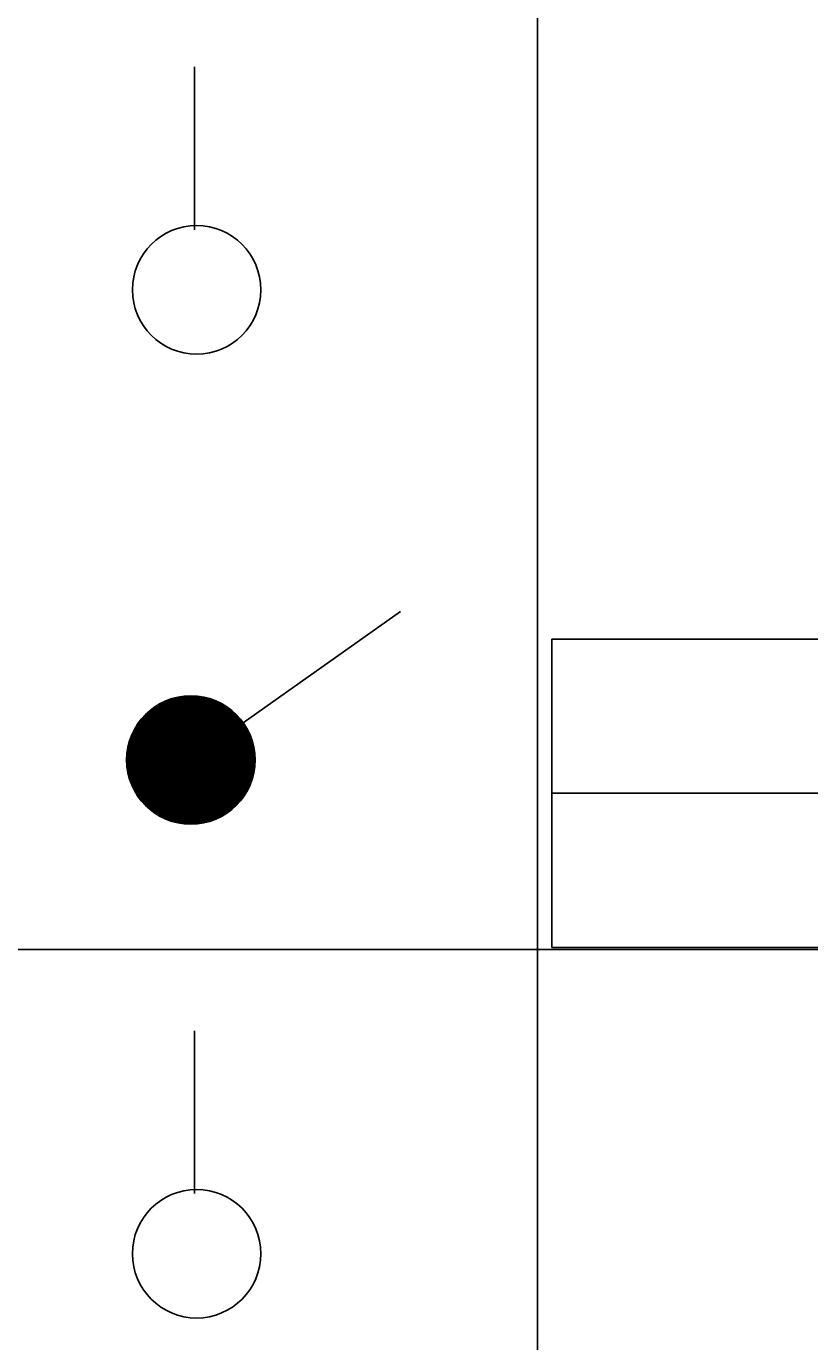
# Model space of a CAD drawing. Extents: x -28 to 822, y 61 to 665.
# Drawn here: x 265.16 to 277.36, y 330.64 to 351.11 of the extents above; entities that cross this region are included whole.
import ezdxf

# ---------------------------------------------------------------- set-up
doc = ezdxf.new("R2010")
doc.units = 0
doc.layers.add('KOLEJIŠTĚ', color=7, linetype='Continuous')

# ---------------------------------------------------------------- blocks, each defined once
blk = doc.blocks.new('_X10')
for p, q in [((370.452, 480.16), (371.464, 481.172)), ((370.452, 480.177), (371.447, 481.172)), ((370.452, 480.195), (371.429, 481.172)), ((370.453, 480.142), (371.482, 481.172)), ((370.453, 480.125), (371.499, 481.171)), ((370.453, 480.214), (371.411, 481.171)), ((370.454, 480.109), (371.515, 481.17)), ((370.454, 480.232), (371.392, 481.17)), ((370.455, 480.092), (371.532, 481.169)), ((370.455, 480.251), (371.373, 481.169)), ((370.457, 480.076), (371.548, 481.167)), ((370.457, 480.271), (371.353, 481.167)), ((370.458, 480.06), (371.564, 481.166)), ((370.459, 480.291), (371.334, 481.165)), ((370.46, 480.044), (371.58, 481.164)), ((370.462, 480.029), (371.596, 481.162)), ((370.462, 480.311), (371.313, 481.162)), ((370.465, 480.013), (371.611, 481.159)), ((370.465, 480.332), (371.293, 481.159)), ((370.467, 479.998), (371.626, 481.157)), ((370.469, 480.353), (371.271, 481.156)), ((370.47, 479.983), (371.641, 481.154)), ((370.473, 479.969), (371.656, 481.151)), ((370.473, 480.375), (371.249, 481.151)), ((370.476, 479.954), (371.67, 481.148)), ((370.478, 480.398), (371.227, 481.146)), ((370.479, 479.94), (371.685, 481.145)), ((370.483, 479.925), (371.699, 481.141)), ((370.484, 480.421), (371.203, 481.141)), ((370.487, 479.911), (371.713, 481.137)), ((370.49, 480.445), (371.179, 481.134)), ((370.491, 479.898), (371.727, 481.134)), ((370.495, 479.884), (371.74, 481.13)), ((370.498, 480.47), (371.154, 481.126)), ((370.499, 479.87), (371.754, 481.125)), ((370.503, 479.857), (371.767, 481.121)), ((370.506, 480.497), (371.127, 481.118)), ((370.507, 479.844), (371.78, 481.117)), ((370.512, 479.831), (371.793, 481.112)), ((370.516, 480.524), (371.1, 481.108)), ((370.517, 479.818), (371.806, 481.107)), ((370.522, 479.805), (371.819, 481.102)), ((370.527, 479.793), (371.832, 481.097)), ((370.528, 480.554), (371.071, 481.096)), ((370.532, 479.78), (371.844, 481.092)), ((370.537, 479.768), (371.856, 481.087)), ((370.541, 480.585), (371.039, 481.083)), ((370.543, 479.756), (371.869, 481.081)), ((370.549, 479.744), (371.881, 481.076)), ((370.554, 479.732), (371.893, 481.07)), ((370.557, 480.618), (371.006, 481.067)), ((370.56, 479.72), (371.904, 481.064)), ((370.566, 479.708), (371.916, 481.058)), ((370.572, 479.697), (371.928, 481.052)), ((370.577, 480.656), (370.968, 481.047)), ((370.579, 479.685), (371.939, 481.046)), ((370.585, 479.674), (371.95, 481.039)), ((370.592, 479.663), (371.961, 481.033)), ((370.598, 479.652), (371.972, 481.026)), ((370.602, 480.698), (370.926, 481.022)), ((370.605, 479.641), (371.983, 481.019)), ((370.612, 479.63), (371.994, 481.012)), ((370.619, 479.619), (372.005, 481.005)), ((370.626, 479.609), (372.015, 480.998)), ((370.633, 479.598), (372.026, 480.991)), ((370.637, 480.751), (370.873, 480.988)), ((370.64, 479.588), (372.036, 480.984)), ((370.648, 479.578), (372.046, 480.976)), ((370.655, 479.568), (372.057, 480.969)), ((370.663, 479.558), (372.067, 480.961)), ((370.671, 479.548), (372.076, 480.953)), ((370.679, 479.538), (372.086, 480.945)), ((370.687, 479.528), (372.096, 480.937)), ((370.695, 479.519), (372.105, 480.929)), ((370.703, 479.509), (372.115, 480.921)), ((370.706, 480.838), (370.786, 480.918)), ((370.712, 479.5), (372.124, 480.913)), ((370.72, 479.491), (372.133, 480.904)), ((370.729, 479.482), (372.142, 480.896)), ((370.737, 479.473), (372.151, 480.887)), ((370.746, 479.464), (372.16, 480.878)), ((370.755, 479.455), (372.169, 480.869)), ((370.764, 479.446), (372.178, 480.86)), ((370.773, 479.438), (372.186, 480.851)), ((370.782, 479.429), (372.195, 480.842)), ((370.792, 479.421), (372.203, 480.832)), ((370.801, 479.413), (372.211, 480.823)), ((370.811, 479.405), (372.219, 480.813)), ((370.821, 479.397), (372.227, 480.804)), ((370.83, 479.389), (372.235, 480.794)), ((370.84, 479.381), (372.243, 480.784)), ((370.85, 479.373), (372.251, 480.774)), ((370.86, 479.366), (372.258, 480.764)), ((370.871, 479.358), (372.266, 480.754)), ((370.881, 479.351), (372.273, 480.743)), ((370.891, 479.344), (372.28, 480.733)), ((370.902, 479.337), (372.287, 480.722)), ((370.913, 479.33), (372.294, 480.711)), ((370.924, 479.323), (372.301, 480.701)), ((370.935, 479.316), (372.308, 480.69)), ((370.946, 479.31), (372.314, 480.678)), ((370.957, 479.303), (372.321, 480.667)), ((370.968, 479.297), (372.327, 480.656)), ((370.98, 479.291), (372.333, 480.645)), ((370.991, 479.285), (372.34, 480.633)), ((371.003, 479.279), (372.346, 480.621)), ((371.015, 479.273), (372.351, 480.609)), ((371.027, 479.267), (372.357, 480.597)), ((371.039, 479.261), (372.363, 480.585)), ((371.051, 479.256), (372.368, 480.573)), ((371.063, 479.251), (372.373, 480.561)), ((371.076, 479.246), (372.379, 480.548)), ((371.089, 479.24), (372.384, 480.536)), ((371.101, 479.236), (372.389, 480.523)), ((371.114, 479.231), (372.393, 480.51)), ((371.127, 479.226), (372.398, 480.497)), ((371.141, 479.222), (372.402, 480.484)), ((371.154, 479.218), (372.407, 480.47)), ((371.167, 479.213), (372.411, 480.457)), ((371.181, 479.209), (372.415, 480.443)), ((371.195, 479.206), (372.419, 480.429)), ((371.209, 479.202), (372.422, 480.415)), ((371.223, 479.199), (372.426, 480.401)), ((371.238, 479.195), (372.429, 480.386)), ((371.252, 479.192), (372.432, 480.372)), ((371.267, 479.189), (372.435, 480.357)), ((371.282, 479.187), (372.438, 480.342)), ((371.297, 479.184), (372.44, 480.327)), ((371.313, 479.182), (372.442, 480.311)), ((371.328, 479.18), (372.444, 480.296)), ((371.344, 479.178), (372.446, 480.28)), ((371.36, 479.176), (372.448, 480.264)), ((371.376, 479.175), (372.449, 480.248)), ((371.393, 479.174), (372.45, 480.231)), ((371.41, 479.173), (372.451, 480.214)), ((371.427, 479.172), (372.452, 480.197)), ((371.444, 479.172), (372.452, 480.18)), ((371.462, 479.172), (372.452, 480.162)), ((371.48, 479.172), (372.452, 480.144)), ((371.498, 479.173), (372.451, 480.126)), ((371.517, 479.174), (372.45, 480.107)), ((371.536, 479.176), (372.449, 480.088)), ((371.556, 479.177), (372.447, 480.068)), ((371.576, 479.18), (372.444, 480.048)), ((371.596, 479.182), (372.442, 480.028)), ((371.617, 479.186), (372.438, 480.007)), ((371.639, 479.19), (372.435, 479.985)), ((371.661, 479.194), (372.43, 479.963)), ((371.684, 479.199), (372.425, 479.941)), ((371.707, 479.205), (372.419, 479.917)), ((371.732, 479.212), (372.412, 479.892)), ((371.757, 479.22), (372.404, 479.867)), ((371.784, 479.229), (372.395, 479.84)), ((371.812, 479.239), (372.385, 479.812)), ((371.841, 479.251), (372.373, 479.783)), ((371.873, 479.265), (372.359, 479.751)), ((371.908, 479.282), (372.342, 479.716)), ((371.946, 479.303), (372.322, 479.678)), ((371.991, 479.329), (372.295, 479.634)), ((372.047, 479.369), (372.256, 479.577))]:
    blk.add_line(p, q)
blk = doc.blocks.new('ZT18')
for p, q in [((10, 6), (0, 6)), ((0, 6), (0, 2)), ((10, 2), (10, 6)), ((0, 2), (10, 2))]:
    blk.add_line(p, q)
blk.add_lwpolyline([(0, 4), (0, 4), (10, 4)])

msp = doc.modelspace()

# ---------------------------------------------------------------- linework, layer by layer
for p, q in [((273.116, 381.738), (273.116, 111.738)), ((273.116, 381.738), (273.116, 336.738)), ((273.116, 381.738), (273.116, 111.738)), ((267.778, 347.941), (267.778, 350.474)), ((268.536, 340.267), (270.986, 341.999)), ((5.068, 336.738), (540.616, 336.738)), ((5.068, 336.738), (293.116, 336.738)), ((5.068, 336.738), (293.116, 336.738)), ((267.778, 332.941), (267.778, 335.474))]:
    msp.add_line(p, q)
for centre in [(267.81, 347.005), (267.72, 339.689), (267.81, 332.005)]:
    msp.add_circle(centre, 1)

# ---------------------------------------------------------------- block references
at = {"rotation": -92.29148628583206}
msp.add_blockref('_X10', (-197.216, 730.043), dxfattribs=at)
at = {"layer": 'KOLEJIŠTĚ', "xscale": 1.2000000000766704, "yscale": 1.2000000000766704}
msp.add_blockref('ZT18', (273.343, 334.37), dxfattribs=at)

doc.saveas('drawing.dxf')
